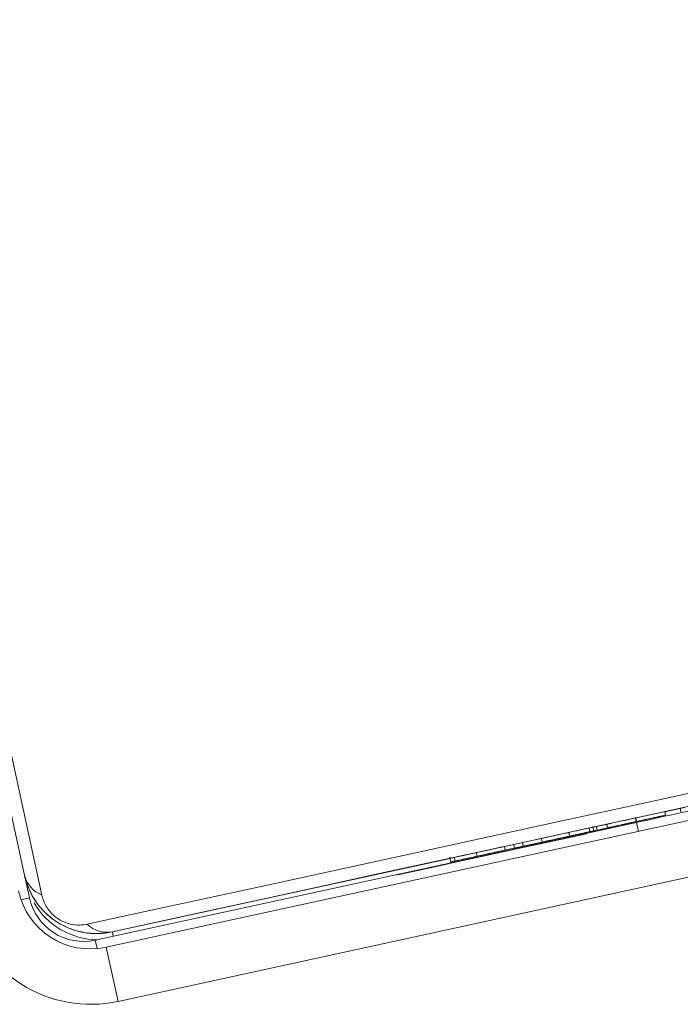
# Model space of a CAD drawing. Header units: inches. Extents: x -433 to 341, y -109 to 237.
# Tile 328 of 335: x 92.2914 to 92.3272, y 19.5818 to 19.6351. Entities that reach past the tile are written whole.
import ezdxf

# ---------------------------------------------------------------- set-up
doc = ezdxf.new("R2010")
doc.units = ezdxf.units.IN
doc.header["$MEASUREMENT"] = 0
doc.layers.add('1_projektowane', color=7, linetype='Continuous', lineweight=5)
doc.layers.add('urzadzenie', color=7, linetype='Continuous', lineweight=5)

# ---------------------------------------------------------------- blocks, each defined once
blk = doc.blocks.new('ddddd')
at = {"layer": 'urzadzenie', "color": 7, "linetype": 'Continuous'}
for p, q in [((74.47744919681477, -7.179865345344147), (74.47744919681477, -7.145365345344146)), ((74.48044834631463, -7.146365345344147), (74.48044834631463, -7.179865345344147)), ((74.47690499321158, -7.147889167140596), (74.47670499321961, -7.147889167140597)), ((74.47671024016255, -7.147643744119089), (74.47671024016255, -7.148823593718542)), ((74.47671024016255, -7.148737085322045), (74.47671024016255, -7.147889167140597)), ((74.47690106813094, -7.148737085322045), (74.476701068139, -7.148737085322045)), ((74.4769035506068, -7.148891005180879), (74.47690212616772, -7.14889100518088)), ((74.47670060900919, -7.150350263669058), (74.47670060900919, -7.1503634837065)), ((74.47690060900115, -7.150350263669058), (74.47670060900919, -7.150350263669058)), ((74.47690060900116, -7.1503634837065), (74.47670060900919, -7.1503634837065)), ((74.47690060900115, -7.150350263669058), (74.47690060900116, -7.1503634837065)), ((74.47695061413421, -7.18036534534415), (74.47695061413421, -7.15036534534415)), ((74.47744919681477, -7.15036534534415), (74.47695061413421, -7.15036534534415)), ((74.47690106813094, -7.151961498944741), (74.476701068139, -7.151961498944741)), ((74.47670428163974, -7.151807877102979), (74.47670424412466, -7.152533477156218)), ((74.47690212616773, -7.15180787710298), (74.4769035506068, -7.151807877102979)), ((74.4769670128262, -7.152711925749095), (74.47666351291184, -7.152711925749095)), ((74.47670424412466, -7.152533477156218), (74.47670425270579, -7.152711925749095)), ((74.47690424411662, -7.152533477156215), (74.47670424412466, -7.152533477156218)), ((74.47690186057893, -7.152935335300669), (74.47670186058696, -7.152935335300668)), ((74.47690341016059, -7.154249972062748), (74.47690226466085, -7.152836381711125)), ((74.4769017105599, -7.1540594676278), (74.47670171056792, -7.154059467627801)), ((74.47690703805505, -7.154186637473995), (74.47690645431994, -7.154186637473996)), ((74.47670208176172, -7.155577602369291), (74.47670306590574, -7.156637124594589)), ((74.47690208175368, -7.155577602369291), (74.47670208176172, -7.155577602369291)), ((74.47690208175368, -7.155577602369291), (74.4769030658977, -7.15663712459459)), ((74.47670306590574, -7.156637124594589), (74.47670210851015, -7.157627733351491)), ((74.4769030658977, -7.15663712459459), (74.47670306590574, -7.156637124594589)), ((74.4769030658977, -7.15663712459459), (74.47690210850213, -7.157627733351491)), ((74.47690470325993, -7.157119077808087), (74.47670470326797, -7.157119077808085)), ((74.47671024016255, -7.157119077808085), (74.47671024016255, -7.179365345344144)), ((74.47690470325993, -7.157119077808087), (74.47690703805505, -7.157119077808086)), ((74.47690210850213, -7.157627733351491), (74.47670210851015, -7.157627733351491)), ((74.47690230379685, -7.160507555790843), (74.47690341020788, -7.159139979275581)), ((74.4769017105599, -7.159192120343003), (74.47670171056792, -7.159192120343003)), ((74.47663464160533, -7.160645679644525), (74.47693935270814, -7.160645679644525)), ((74.47690186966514, -7.160406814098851), (74.47670186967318, -7.160406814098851)), ((74.47671024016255, -7.179365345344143), (74.47671024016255, -7.160645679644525)), ((74.4767031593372, -7.179365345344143), (74.47671024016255, -7.179365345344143)), ((74.47671024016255, -7.179365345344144), (74.47695061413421, -7.179365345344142)), ((74.47744919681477, -7.179865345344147), (74.48044834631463, -7.179865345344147)), ((74.47695061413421, -7.18036534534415), (74.47741782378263, -7.180365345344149)), ((74.39946153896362, -7.18267569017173), (74.47394429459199, -7.18267569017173)), ((74.47270315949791, -7.183365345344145), (74.40070316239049, -7.183365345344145)), ((74.47271024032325, -7.183365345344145), (74.47270315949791, -7.183365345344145)), ((74.47271024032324, -7.183365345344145), (74.47295061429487, -7.183365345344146)), ((74.47395061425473, -7.183365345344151), (74.47295061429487, -7.183365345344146)), ((74.47395061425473, -7.183365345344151), (74.47395061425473, -7.183833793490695))]:
    blk.add_line(p, q, dxfattribs=at)
at = {"layer": 'urzadzenie', "color": 7, "linetype": 'Continuous', "flags": 128}
for points in [[(74.47601326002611, -7.180606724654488), (74.47601232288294, -7.178080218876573), (74.47601145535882, -7.175261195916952), (74.47601066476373, -7.172173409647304), (74.47600995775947, -7.16884287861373), (74.47600934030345, -7.165297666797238), (74.47600881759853, -7.161567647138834), (74.47600839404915, -7.157684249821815), (74.47600807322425, -7.153680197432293), (74.47600785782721, -7.149589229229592), (74.47600774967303, -7.14544581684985), (74.47600774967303, -7.141284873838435), (74.47600785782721, -7.137141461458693), (74.47600807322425, -7.133050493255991), (74.47600839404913, -7.12904644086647), (74.47600881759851, -7.125163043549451), (74.47600934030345, -7.121433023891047), (74.47600995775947, -7.117887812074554), (74.47601066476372, -7.11455728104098), (74.4760114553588, -7.111469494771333), (74.47601232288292, -7.108650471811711), (74.47601326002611, -7.106123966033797)], [(74.4767031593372, -7.107365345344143), (74.47670225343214, -7.109807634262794), (74.47670141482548, -7.112532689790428), (74.47670065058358, -7.115517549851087), (74.47669996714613, -7.118737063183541), (74.47669937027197, -7.122164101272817), (74.47669886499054, -7.125769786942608), (74.47669845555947, -7.129523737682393), (74.47669814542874, -7.133394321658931), (74.47669793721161, -7.137348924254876), (74.47669783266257, -7.141354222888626), (74.47669783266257, -7.14537646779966), (74.47669793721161, -7.149381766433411), (74.47669814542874, -7.153336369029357), (74.47669845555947, -7.157206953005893), (74.47669886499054, -7.160960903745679), (74.47669937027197, -7.164566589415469), (74.47669996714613, -7.167993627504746), (74.47670065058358, -7.1712131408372), (74.47670141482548, -7.174198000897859), (74.47670225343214, -7.176923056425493), (74.4767031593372, -7.179365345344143)], [(74.47697143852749, -7.163385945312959), (74.47697092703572, -7.162416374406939), (74.47697055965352, -7.160830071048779), (74.47697039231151, -7.158868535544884), (74.47697045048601, -7.156830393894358), (74.47697072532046, -7.155025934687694), (74.4769711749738, -7.153729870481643), (74.4769717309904, -7.153139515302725), (74.47697230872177, -7.153344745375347), (74.47697282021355, -7.154314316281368), (74.47697318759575, -7.155900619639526), (74.47697335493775, -7.157862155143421), (74.47697329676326, -7.159900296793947), (74.47697302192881, -7.161704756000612), (74.47697257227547, -7.163000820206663), (74.47697201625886, -7.163591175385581), (74.47697143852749, -7.163385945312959)]]:
    blk.add_lwpolyline(points, dxfattribs=at)
at = {"layer": 'urzadzenie', "color": 7, "linetype": 'Continuous'}
for centre, radius, start, end in [((78.88674694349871, -7.149115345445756), 4.409796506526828, 179.9512768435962, 180.0162410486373), ((74.47271024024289, -7.179365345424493), 0.003999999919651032, 270.0000011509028, 1.150923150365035e-06), ((74.47516254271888, -7.179321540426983), 0.001541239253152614, 303.5022451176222, 358.371326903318), ((74.47344834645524, -7.179865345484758), 0.006999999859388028, 270.0000011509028, 1.150912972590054e-06), ((74.47344919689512, -7.179865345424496), 0.003999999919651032, 270.0000011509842, 1.150912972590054e-06), ((74.47395061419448, -7.180365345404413), 0.002999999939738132, 270.0000011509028, 1.150933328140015e-06), ((74.47304756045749, -7.179365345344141), 0.004000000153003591, 287.8562509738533, 347.3597775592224), ((74.4726596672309, -7.181825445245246), 0.001540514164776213, 271.6178069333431, 326.5009730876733)]:
    blk.add_arc(centre, radius, start, end, dxfattribs=at)
for points, knots in [([(74.4767048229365, -7.147879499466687), (74.47670484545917, -7.147882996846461), (74.47670490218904, -7.147891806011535), (74.47670495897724, -7.147890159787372), (74.47670499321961, -7.147889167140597)], [0, 0, 0, 0, 0.3970160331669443, 1, 1, 1, 1]), ([(74.476701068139, -7.148737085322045), (74.47670099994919, -7.148768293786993), (74.47670086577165, -7.148829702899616), (74.47670071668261, -7.149260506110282), (74.47670062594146, -7.149786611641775), (74.47670061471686, -7.150160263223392), (74.47670060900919, -7.150350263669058)], [0, 0, 0, 0, 0.2836123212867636, 0.558065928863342, 0.7752781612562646, 1, 1, 1, 1]), ([(74.47690106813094, -7.148737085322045), (74.47690099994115, -7.148768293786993), (74.4769008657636, -7.148829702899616), (74.47690071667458, -7.149260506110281), (74.47690062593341, -7.149786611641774), (74.47690061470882, -7.150160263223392), (74.47690060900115, -7.150350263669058)], [0, 0, 0, 0, 0.2836123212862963, 0.5580659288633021, 0.7752781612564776, 1, 1, 1, 1]), ([(74.47690152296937, -7.150356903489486), (74.47690151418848, -7.15011588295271), (74.47690149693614, -7.149642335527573), (74.47690137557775, -7.149115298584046), (74.47690122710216, -7.14879499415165), (74.4769011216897, -7.148756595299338), (74.47690106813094, -7.148737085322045)], [0, 0, 0, 0, 0.2847539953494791, 0.5594731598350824, 0.7761738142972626, 1, 1, 1, 1]), ([(74.47690212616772, -7.14889100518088), (74.4769020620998, -7.148914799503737), (74.47690193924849, -7.148960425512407), (74.47690180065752, -7.149343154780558), (74.47690172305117, -7.149832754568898), (74.47690171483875, -7.150177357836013), (74.4769017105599, -7.150356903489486)], [0, 0, 0, 0, 0.289874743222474, 0.5558396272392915, 0.7685829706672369, 1, 1, 1, 1]), ([(74.47690396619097, -7.1503416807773), (74.4769039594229, -7.150117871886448), (74.47690394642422, -7.149688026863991), (74.4769038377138, -7.14920457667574), (74.47690369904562, -7.148934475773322), (74.47690360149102, -7.148905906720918), (74.4769035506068, -7.148891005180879)], [0, 0, 0, 0, 0.2884785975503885, 0.5540489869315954, 0.7673931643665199, 1, 1, 1, 1]), ([(74.47690541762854, -7.148823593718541), (74.47690523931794, -7.148884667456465), (74.47690490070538, -7.149000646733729), (74.47690451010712, -7.149956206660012), (74.47690428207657, -7.151198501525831), (74.47690425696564, -7.152081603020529), (74.47690424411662, -7.152533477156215)], [0, 0, 0, 0, 0.3025549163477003, 0.5745530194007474, 0.7823030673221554, 1, 1, 1, 1]), ([(74.47690658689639, -7.152533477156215), (74.47690656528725, -7.151967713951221), (74.47690652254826, -7.150848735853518), (74.47690620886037, -7.149638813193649), (74.47690582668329, -7.148942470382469), (74.4769055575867, -7.148864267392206), (74.47690541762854, -7.148823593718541)], [0, 0, 0, 0, 0.2728120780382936, 0.5395733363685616, 0.7605303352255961, 0.9999999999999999, 0.9999999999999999, 0.9999999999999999, 0.9999999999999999]), ([(74.47670060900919, -7.1503634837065), (74.47670061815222, -7.150601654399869), (74.47670063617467, -7.151071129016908), (74.47670075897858, -7.151590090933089), (74.47670090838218, -7.15190470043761), (74.47670101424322, -7.151942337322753), (74.476701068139, -7.151961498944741)], [0, 0, 0, 0, 0.2822600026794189, 0.5563820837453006, 0.7741460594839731, 1, 1, 1, 1]), ([(74.47690060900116, -7.1503634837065), (74.47690061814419, -7.150601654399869), (74.47690063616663, -7.151071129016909), (74.47690075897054, -7.151590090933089), (74.47690090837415, -7.151904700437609), (74.47690101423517, -7.151942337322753), (74.47690106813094, -7.151961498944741)], [0, 0, 0, 0, 0.2822600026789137, 0.5563820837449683, 0.7741460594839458, 0.9999999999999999, 0.9999999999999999, 0.9999999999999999, 0.9999999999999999]), ([(74.47690106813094, -7.151961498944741), (74.47690113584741, -7.151930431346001), (74.47690126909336, -7.151869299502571), (74.47690141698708, -7.151440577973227), (74.47690150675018, -7.150917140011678), (74.47690151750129, -7.150545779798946), (74.47690152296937, -7.150356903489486)], [0, 0, 0, 0, 0.2835636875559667, 0.5579694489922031, 0.7751802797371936, 1, 1, 1, 1]), ([(74.4769017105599, -7.150356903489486), (74.47690171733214, -7.150580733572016), (74.47690173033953, -7.151010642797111), (74.47690183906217, -7.15149415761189), (74.4769019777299, -7.151764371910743), (74.47690207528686, -7.151792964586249), (74.47690212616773, -7.15180787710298)], [0, 0, 0, 0, 0.2884802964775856, 0.5540825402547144, 0.7674316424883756, 1, 1, 1, 1]), ([(74.4769035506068, -7.151807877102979), (74.47690361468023, -7.151784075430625), (74.47690373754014, -7.151738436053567), (74.47690387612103, -7.151355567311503), (74.4769039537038, -7.150865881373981), (74.47690396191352, -7.150521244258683), (74.47690396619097, -7.1503416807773)], [0, 0, 0, 0, 0.289873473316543, 0.5558283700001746, 0.7685768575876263, 1, 1, 1, 1]), ([(74.47690541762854, -7.151740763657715), (74.47690535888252, -7.151761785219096), (74.47690524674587, -7.151801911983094), (74.4769051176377, -7.152118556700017), (74.47690504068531, -7.152525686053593), (74.4769050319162, -7.152816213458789), (74.47690502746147, -7.152963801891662)], [0, 0, 0, 0, 0.3018830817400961, 0.5762460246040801, 0.7847322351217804, 1, 1, 1, 1]), ([(74.47690580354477, -7.152963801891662), (74.47690579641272, -7.152777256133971), (74.47690578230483, -7.152408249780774), (74.47690567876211, -7.152009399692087), (74.47690555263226, -7.151779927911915), (74.47690546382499, -7.151754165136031), (74.47690541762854, -7.151740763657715)], [0, 0, 0, 0, 0.2726752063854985, 0.5393791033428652, 0.7603906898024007, 1, 1, 1, 1]), ([(74.47670207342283, -7.152725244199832), (74.47670205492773, -7.152721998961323), (74.47670197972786, -7.152708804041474), (74.4767019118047, -7.152837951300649), (74.47670186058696, -7.152935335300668)], [0, 0, 0, 0, 0.2459460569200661, 1, 1, 1, 1]), ([(74.47690226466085, -7.152836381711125), (74.47690222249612, -7.152793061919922), (74.47690214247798, -7.152710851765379), (74.47690199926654, -7.152694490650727), (74.47690191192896, -7.152846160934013), (74.47690186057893, -7.152935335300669)], [0, 0, 0, 0, 0.3145905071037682, 0.5970142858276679, 1, 1, 1, 1]), ([(74.47690424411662, -7.152533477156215), (74.47690425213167, -7.152952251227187), (74.47690426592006, -7.153672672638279), (74.47690438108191, -7.154262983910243), (74.47690442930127, -7.154510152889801)], [0, 0, 0, 0, 0.5812904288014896, 1, 1, 1, 1]), ([(74.47690645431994, -7.154186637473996), (74.47690649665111, -7.153904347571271), (74.47690657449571, -7.153385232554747), (74.47690658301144, -7.152800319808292), (74.47690658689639, -7.152533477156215)], [0, 0, 0, 0, 0.5437906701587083, 1, 1, 1, 1]), ([(74.47670186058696, -7.152935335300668), (74.47670183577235, -7.153010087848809), (74.47670178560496, -7.153161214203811), (74.47670172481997, -7.153545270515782), (74.47670171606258, -7.153861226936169), (74.47670171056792, -7.154059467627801)], [0, 0, 0, 0, 0.2672170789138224, 0.5402296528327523, 1, 1, 1, 1]), ([(74.47690186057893, -7.152935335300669), (74.47690183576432, -7.15301008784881), (74.47690178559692, -7.153161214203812), (74.47690172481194, -7.153545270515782), (74.47690171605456, -7.153861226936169), (74.4769017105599, -7.1540594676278)], [0, 0, 0, 0, 0.2672170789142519, 0.5402296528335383, 1, 1, 1, 1]), ([(74.47690502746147, -7.152963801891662), (74.47690503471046, -7.153150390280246), (74.47690504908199, -7.153520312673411), (74.47690515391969, -7.153918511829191), (74.47690528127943, -7.154147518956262), (74.47690537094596, -7.154173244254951), (74.47690541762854, -7.154186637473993)], [0, 0, 0, 0, 0.271151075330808, 0.5375728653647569, 0.759249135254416, 1, 1, 1, 1]), ([(74.47690541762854, -7.154186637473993), (74.47690547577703, -7.154165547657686), (74.47690558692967, -7.154125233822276), (74.47690571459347, -7.153807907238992), (74.47690579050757, -7.153401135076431), (74.47690579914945, -7.153111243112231), (74.47690580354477, -7.152963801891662)], [0, 0, 0, 0, 0.3005776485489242, 0.574563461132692, 0.7836197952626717, 1, 1, 1, 1]), ([(74.47670171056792, -7.154059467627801), (74.47670171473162, -7.154259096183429), (74.47670172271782, -7.154641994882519), (74.47670181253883, -7.155103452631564), (74.47670193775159, -7.155403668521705), (74.4767020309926, -7.15551628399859), (74.47670208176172, -7.155577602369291)], [0, 0, 0, 0, 0.2720777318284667, 0.5218602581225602, 0.7396561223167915, 1, 1, 1, 1]), ([(74.4769017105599, -7.1540594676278), (74.4769017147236, -7.154259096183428), (74.47690172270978, -7.154641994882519), (74.4769018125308, -7.155103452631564), (74.47690193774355, -7.155403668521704), (74.47690203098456, -7.15551628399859), (74.47690208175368, -7.155577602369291)], [0, 0, 0, 0, 0.272077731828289, 0.5218602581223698, 0.7396561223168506, 1, 1, 1, 1]), ([(74.47690396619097, -7.156687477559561), (74.47690395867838, -7.156381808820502), (74.47690394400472, -7.155784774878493), (74.47690380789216, -7.15506072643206), (74.47690362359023, -7.154553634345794), (74.47690348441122, -7.154355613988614), (74.47690341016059, -7.154249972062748)], [0, 0, 0, 0, 0.2706527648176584, 0.5286405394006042, 0.7485343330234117, 1, 1, 1, 1]), ([(74.47690745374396, -7.155653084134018), (74.47690744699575, -7.155427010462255), (74.47690743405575, -7.154993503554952), (74.47690732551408, -7.154504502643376), (74.47690718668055, -7.154230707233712), (74.47690708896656, -7.154201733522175), (74.47690703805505, -7.154186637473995)], [0, 0, 0, 0, 0.2898575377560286, 0.5558154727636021, 0.7685684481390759, 1, 1, 1, 1]), ([(74.47690442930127, -7.154510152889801), (74.47690438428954, -7.154688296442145), (74.4769043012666, -7.155016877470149), (74.47690429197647, -7.155453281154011), (74.47690428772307, -7.155653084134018)], [0, 0, 0, 0, 0.542160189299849, 1, 1, 1, 1]), ([(74.47690428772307, -7.155653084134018), (74.47690429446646, -7.155879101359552), (74.47690430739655, -7.156312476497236), (74.47690441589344, -7.156801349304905), (74.47690455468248, -7.157075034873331), (74.47690465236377, -7.157103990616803), (74.47690470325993, -7.157119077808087)], [0, 0, 0, 0, 0.2898769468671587, 0.555822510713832, 0.7685643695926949, 1, 1, 1, 1]), ([(74.47690703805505, -7.157119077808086), (74.47690710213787, -7.157095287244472), (74.47690722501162, -7.157049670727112), (74.47690736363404, -7.156666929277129), (74.47690744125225, -7.156177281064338), (74.47690744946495, -7.15583264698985), (74.47690745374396, -7.155653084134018)], [0, 0, 0, 0, 0.2899013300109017, 0.5558627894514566, 0.7685935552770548, 1, 1, 1, 1]), ([(74.47690341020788, -7.159139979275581), (74.47690350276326, -7.159004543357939), (74.47690367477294, -7.158752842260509), (74.47690385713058, -7.158117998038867), (74.4769039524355, -7.157404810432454), (74.47690396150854, -7.156931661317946), (74.47690396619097, -7.156687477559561)], [0, 0, 0, 0, 0.3125068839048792, 0.5807789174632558, 0.7836475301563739, 1, 1, 1, 1]), ([(74.47670210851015, -7.157627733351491), (74.47670205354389, -7.157690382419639), (74.4767019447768, -7.157814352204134), (74.4767018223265, -7.158111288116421), (74.47670175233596, -7.158459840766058), (74.47670171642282, -7.158802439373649), (74.47670171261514, -7.159055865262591), (74.47670171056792, -7.159192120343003)], [0, 0, 0, 0, 0.2669382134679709, 0.5282165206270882, 0.6686670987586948, 0.8218580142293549, 1, 1, 1, 1]), ([(74.47690210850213, -7.157627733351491), (74.47690205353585, -7.157690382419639), (74.47690194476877, -7.157814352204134), (74.47690182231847, -7.15811128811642), (74.47690175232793, -7.158459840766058), (74.47690171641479, -7.158802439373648), (74.4769017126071, -7.159055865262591), (74.4769017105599, -7.159192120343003)], [0, 0, 0, 0, 0.2669382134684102, 0.5282165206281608, 0.6686670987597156, 0.8218580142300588, 0.9999999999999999, 0.9999999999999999, 0.9999999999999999, 0.9999999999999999]), ([(74.47670171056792, -7.159192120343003), (74.47670171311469, -7.159331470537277), (74.47670171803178, -7.159600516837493), (74.47670176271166, -7.160046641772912), (74.47670182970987, -7.160272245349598), (74.47670186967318, -7.160406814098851)], [0, 0, 0, 0, 0.3024325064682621, 0.5839126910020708, 1, 1, 1, 1]), ([(74.4769017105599, -7.159192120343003), (74.47690171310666, -7.159331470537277), (74.47690171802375, -7.159600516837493), (74.47690176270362, -7.16004664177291), (74.47690182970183, -7.160272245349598), (74.47690186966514, -7.160406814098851)], [0, 0, 0, 0, 0.3024325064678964, 0.5839126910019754, 1, 1, 1, 1]), ([(74.47670186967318, -7.160406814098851), (74.47670189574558, -7.160460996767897), (74.47670195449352, -7.160583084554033), (74.476702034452, -7.16065002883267), (74.47670208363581, -7.160638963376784), (74.47670209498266, -7.160636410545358)], [0, 0, 0, 0, 0.3803581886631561, 0.8570469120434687, 0.9999999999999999, 0.9999999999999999, 0.9999999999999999, 0.9999999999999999]), ([(74.47690186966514, -7.160406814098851), (74.47690189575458, -7.160461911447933), (74.47690195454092, -7.160586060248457), (74.47690205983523, -7.160656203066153), (74.4769021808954, -7.160638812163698), (74.47690226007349, -7.160554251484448), (74.47690230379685, -7.160507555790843)], [0, 0, 0, 0, 0.2008826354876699, 0.4526413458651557, 0.6977402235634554, 1, 1, 1, 1]), ([(74.4767031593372, -7.179365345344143), (74.4766880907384, -7.179634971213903), (74.47665654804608, -7.180199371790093), (74.47638378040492, -7.181006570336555), (74.47599436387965, -7.181669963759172), (74.47559174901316, -7.18215294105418), (74.47511739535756, -7.182578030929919), (74.47456645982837, -7.182925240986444), (74.47372903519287, -7.183281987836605), (74.47312308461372, -7.183331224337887), (74.47270315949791, -7.183365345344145)], [0, 0, 0, 0, 0.1431008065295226, 0.2995490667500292, 0.4053792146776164, 0.4896584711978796, 0.5746221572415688, 0.6831315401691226, 0.7804094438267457, 1, 1, 1, 1]), ([(74.47394429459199, -7.18267569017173), (74.47415267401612, -7.182661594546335), (74.47444265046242, -7.182641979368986), (74.47489198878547, -7.182456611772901), (74.47518377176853, -7.182276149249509), (74.47543981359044, -7.18204785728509), (74.47565491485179, -7.181787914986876), (74.47586095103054, -7.181429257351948), (74.47599212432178, -7.181014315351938), (74.47600617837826, -7.180743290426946), (74.47601326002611, -7.180606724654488)], [0, 0, 0, 0, 0.2449958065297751, 0.3409310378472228, 0.4376394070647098, 0.508580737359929, 0.5795476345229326, 0.6755983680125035, 0.836538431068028, 1, 1, 1, 1])]:
    blk.add_open_spline(points, degree=3, knots=knots, dxfattribs=at)

msp = doc.modelspace()

# ---------------------------------------------------------------- block references
at = {"layer": '1_projektowane', "rotation": 282.26876524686}
msp.add_blockref('ddddd', (83.48572953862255, 93.8871082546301), dxfattribs=at)

doc.saveas('drawing.dxf')
